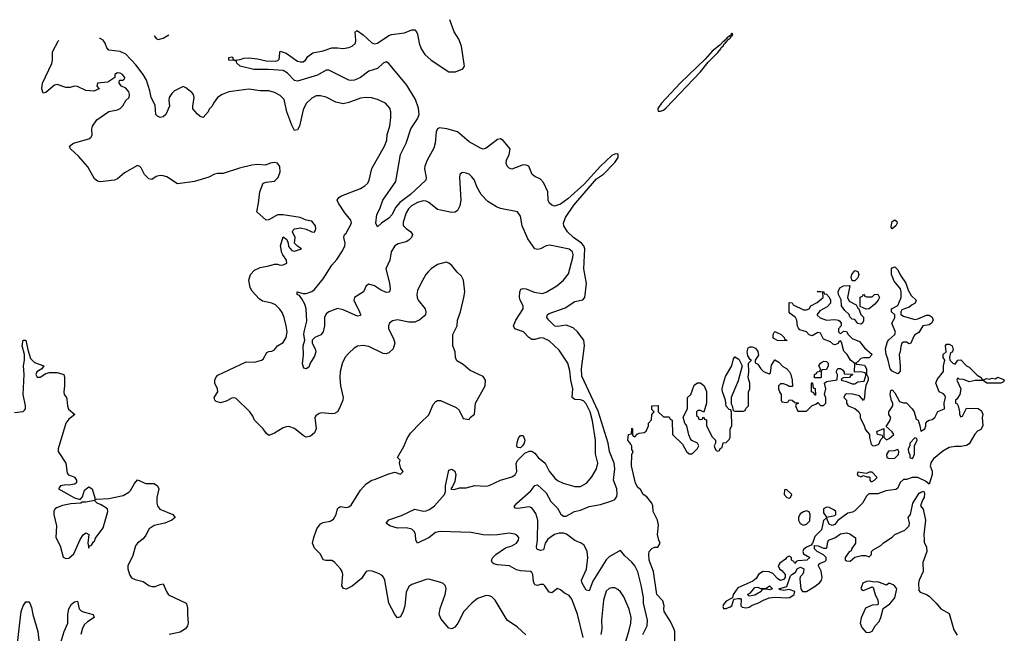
# Model space of a CAD drawing. Header units: inches. Extents: x 1834610 to 2027685, y 642842 to 774116.
# Tile 612 of 632: x 1992687 to 1999575, y 764838 to 769134. Entities that reach past the tile are written whole.
import ezdxf

# ---------------------------------------------------------------- set-up
doc = ezdxf.new("R2010")
doc.units = ezdxf.units.IN
doc.header["$MEASUREMENT"] = 0
doc.layers.add('B9796', color=7, linetype='Continuous')

msp = doc.modelspace()

# ---------------------------------------------------------------- linework, layer by layer
at = {"layer": 'B9796', "color": 5}
for points, elevation in [([(1997045, 764830), (1997076.2, 764890), (1997078, 764930), (1997051.8, 765050), (1997051.5, 765090), (1997035.3, 765175.3), (1997010, 765268.4), (1996990, 765310.8), (1996970, 765336.8), (1996920.2, 765380.2), (1996890, 765418), (1996870, 765408.3), (1996810, 765372.5), (1996790, 765351.5), (1996696.6, 765203.4), (1996670, 765135.1), (1996650, 765140.5), (1996622.4, 765190), (1996617, 765210), (1996652.2, 765287.8), (1996661.9, 765370), (1996656, 765410), (1996635.1, 765455.1), (1996615.6, 765470), (1996570, 765488.8), (1996511.3, 765531.3), (1996490, 765538.7), (1996459.7, 765540.3), (1996428.9, 765531.1), (1996382.2, 765497.8), (1996362, 765470), (1996350, 765422.4), (1996330, 765418), (1996310, 765424.7), (1996304, 765430), (1996303.3, 765443.3), (1996309.3, 765490.7), (1996311.9, 765630), (1996297.7, 765677.7), (1996270, 765715.6), (1996250, 765724.2), (1996172, 765712), (1996153.6, 765713.6), (1996146.3, 765726.3), (1996165.6, 765750), (1996263.5, 765836.5), (1996290, 765874), (1996310, 765878.3), (1996370, 765822), (1996402.2, 765762.2), (1996450, 765714.4), (1996471.7, 765671.7), (1996490, 765657.7), (1996510, 765657.2), (1996568.7, 765691.3), (1996610, 765701), (1996670, 765726), (1996750, 765739.3), (1996830, 765765), (1996850, 765774.7), (1996864.1, 765795.9), (1996867.5, 765812.5), (1996863.1, 765850), (1996840.7, 765910), (1996851.1, 765988.9), (1996845.2, 766030), (1996812.1, 766110), (1996803, 766170), (1996734.4, 766394.4), (1996618.5, 766638.5), (1996615.9, 766690), (1996638.6, 766850), (1996632.7, 766890), (1996589.1, 766950), (1996557.6, 766977.6), (1996510, 766996.2), (1996450, 766985.6), (1996430, 766989.4), (1996388.7, 767030), (1996374.7, 767050), (1996378.9, 767070), (1996390, 767076.9), (1996501.9, 767118.1), (1996570, 767160.4), (1996627.4, 767172.6), (1996639.9, 767190), (1996652.1, 767287.9), (1996633.7, 767390), (1996641.2, 767530), (1996633.6, 767550), (1996615.9, 767570), (1996561.2, 767610), (1996518.6, 767650), (1996492.9, 767690), (1996489.9, 767710), (1996505.5, 767750), (1996564.1, 767835.9), (1996720.8, 768019.2), (1996770, 768053.5), (1996850, 768133.7), (1996873.4, 768170), (1996874, 768190), (1996870, 768194.2), (1996850, 768193.3), (1996830, 768183), (1996750, 768109.2), (1996636.5, 767983.5), (1996520.4, 767879.5), (1996470, 767843.6), (1996429.1, 767829.1), (1996410, 767834.7), (1996390, 767851.8), (1996383.7, 767870), (1996381.1, 767930), (1996350, 767993.5), (1996330, 768018.5), (1996290, 768036.1), (1996272.4, 768050), (1996249.1, 768109.1), (1996230, 768117), (1996210, 768117.4), (1996130, 768088.9), (1996110, 768095.1), (1996096.5, 768110), (1996089.8, 768130), (1996093.2, 768150), (1996111.6, 768190), (1996118, 768230), (1996069.6, 768289.6), (1996050, 768299.5), (1996030, 768294.7), (1995950, 768234.6), (1995930, 768229), (1995910, 768235.4), (1995830, 768278.8), (1995750, 768349.2), (1995676, 768370), (1995623.8, 768376.2), (1995609.7, 768370.3), (1995599.5, 768350), (1995593.5, 768270), (1995584.3, 768235.7), (1995537.2, 768150), (1995521.7, 768110), (1995519, 768090), (1995530.3, 768030), (1995528.8, 768010), (1995420.2, 767910), (1995345.7, 767854.3), (1995318.6, 767821.4), (1995290, 767767.1), (1995270, 767745.1), (1995218.8, 767710), (1995190, 767684), (1995177.2, 767710), (1995186.3, 767770), (1995207.3, 767810), (1995226.3, 767870), (1995318.7, 768001.3), (1995349.9, 768190.1), (1995390.4, 768269.7), (1995422.6, 768370), (1995470, 768440.2), (1995480.4, 768470), (1995476, 768516), (1995455.8, 768575.8), (1995395, 768675), (1995270, 768827), (1995250, 768838.2), (1995230, 768831.1), (1995190, 768792), (1995130, 768774), (1995070, 768728.5), (1995030, 768710.9), (1995010, 768708), (1994990, 768711.1), (1994850, 768781), (1994830, 768780.4), (1994770, 768746.6), (1994630, 768705.1), (1994610, 768709.6), (1994559.5, 768759.5), (1994530, 768779.7), (1994426.6, 768786.6), (1994325.6, 768785.6), (1994230, 768809.5), (1994206, 768830), (1994203.1, 768843.1), (1994189.5, 768849.5), (1994149, 768850), (1994149.4, 768870), (1994170, 768874), (1994178, 768870), (1994178, 768858), (1994191.6, 768851.6), (1994230, 768854.8), (1994255.5, 768864.5), (1994290, 768868), (1994350, 768861.1), (1994410, 768847.2), (1994476.1, 768843.9), (1994492.1, 768847.9), (1994501.1, 768858.9), (1994505.4, 768870), (1994506, 768910), (1994510, 768914.8), (1994550, 768900.5), (1994630, 768844.2), (1994650, 768838.4), (1994670, 768839.3), (1994686, 768850), (1994702.7, 768877.3), (1994737.2, 768902.8), (1994810, 768917.3), (1994870, 768938.3), (1994910, 768938.5), (1994950, 768932.7), (1994990, 768939.8), (1995013, 768950), (1995034.8, 768970), (1995038.5, 768990), (1995033.8, 769046.2), (1995043.8, 769056.2), (1995050, 769057), (1995090, 769028), (1995150, 768971.8), (1995170, 768966.1), (1995190, 768970.9), (1995270, 769023.7), (1995288.9, 769031.1), (1995377.6, 769042.4), (1995430, 769062.4), (1995450, 769063.1), (1995463.1, 769050), (1995470, 769034), (1995481.2, 768970), (1995495.5, 768930), (1995522, 768890), (1995566.2, 768850), (1995689.5, 768769.5), (1995735.3, 768770), (1995787, 768790), (1995798, 768810), (1995797.2, 768822.8), (1995777, 768950), (1995758.6, 768998.6), (1995726.4, 769050), (1995696.3, 769134.5)], 240), ([(1996629.3, 764810), (1996590, 764971.5), (1996550, 765078.4), (1996530, 765103), (1996498.2, 765118.2), (1996470, 765143.7), (1996450, 765152.3), (1996410, 765121.3), (1996390, 765126), (1996360.9, 765170), (1996350, 765178.9), (1996330, 765179.8), (1996310, 765173.1), (1996290, 765177.6), (1996281.5, 765201.5), (1996277.6, 765250), (1996270, 765265.1), (1996261.2, 765270), (1996190, 765274.8), (1996163, 765283), (1996113.6, 765310), (1996030, 765316.8), (1996004.6, 765324.6), (1995992.9, 765332.9), (1995986.6, 765350), (1995996.1, 765370), (1996017.2, 765390), (1996084.2, 765435.8), (1996130, 765451.2), (1996163.1, 765470), (1996175.6, 765490), (1996178, 765510), (1996164.7, 765524.8), (1996150, 765532.1), (1996110, 765539.3), (1996030, 765528.6), (1995970, 765526.5), (1995930, 765528.2), (1995844.3, 765544.3), (1995628.9, 765551.1), (1995595.5, 765544.5), (1995550.2, 765509.8), (1995470, 765469.7), (1995457.6, 765490), (1995455.8, 765530), (1995448.8, 765548.8), (1995430, 765566.6), (1995390, 765577.5), (1995330, 765574.5), (1995276, 765590), (1995249.3, 765610), (1995270, 765633.7), (1995358, 765662), (1995450, 765707.7), (1995510, 765694.5), (1995530, 765696.5), (1995554.3, 765705.7), (1995589.6, 765730), (1995659.3, 765810), (1995666, 765830), (1995665.2, 765870), (1995690, 765981), (1995710, 765987.3), (1995730, 765974), (1995737.6, 765950), (1995730, 765902), (1995714.8, 765865.2), (1995702, 765850), (1995706.4, 765846.4), (1995725.5, 765845.5), (1995764, 765856), (1995810, 765857), (1995870, 765873.6), (1995950, 765869.3), (1995970, 765872.8), (1996050, 765910.3), (1996130, 765934.9), (1996152.6, 765947.4), (1996163.9, 765970), (1996160.6, 766030), (1996170.4, 766049.6), (1996221.3, 766098.7), (1996250, 766113.2), (1996270, 766112.9), (1996290, 766100.2), (1996314.4, 766070), (1996363.6, 766030), (1996390, 765973.7), (1996430, 765924.9), (1996450, 765907.6), (1996488.4, 765888.4), (1996570, 765866), (1996610, 765867), (1996650.9, 765889.1), (1996690, 765934.4), (1996721.7, 765990), (1996731.7, 766030), (1996715.9, 766095.9), (1996715.4, 766190), (1996694.9, 766325.1), (1996677.7, 766390), (1996650, 766445), (1996630, 766465.4), (1996610, 766473.1), (1996570, 766474.6), (1996551.7, 766490), (1996555.4, 766550), (1996541.8, 766610), (1996535.9, 766675.9), (1996521.1, 766730), (1996460.9, 766820.9), (1996390, 766885.4), (1996350, 766903.9), (1996330, 766907.6), (1996290, 766895.4), (1996270, 766896), (1996249.5, 766909.5), (1996211, 766950), (1996149.6, 766970), (1996140.5, 766990), (1996158.5, 767030), (1996209.8, 767110), (1996208.1, 767130), (1996188.4, 767170), (1996184.3, 767190), (1996185.3, 767230), (1996193, 767247), (1996210, 767253.2), (1996230, 767249.4), (1996286.7, 767226.7), (1996343.5, 767216.5), (1996370, 767226), (1996443.7, 767270), (1996492, 767310), (1996525.9, 767354.1), (1996556, 767470), (1996558, 767490), (1996553.8, 767510), (1996530, 767528), (1996394.7, 767554.7), (1996368.7, 767551.3), (1996330, 767531.2), (1996310, 767526.3), (1996289.6, 767529.7), (1996240.7, 767600.7), (1996202.7, 767690), (1996190, 767758), (1996170, 767788.7), (1996050, 767811.3), (1996023.3, 767823.3), (1995962.2, 767862.2), (1995916.2, 767910), (1995884, 767964), (1995869.3, 768010), (1995850, 768035.1), (1995830, 768051.8), (1995810, 768060.9), (1995790, 768065.2), (1995778.8, 768061.2), (1995766.8, 768050), (1995764, 768030), (1995773.4, 767870), (1995764.9, 767830), (1995750, 767799.5), (1995733.4, 767786.6), (1995710, 767784.4), (1995630, 767799.7), (1995610, 767806.6), (1995550, 767854.7), (1995530, 767864.5), (1995510, 767867.1), (1995470, 767855), (1995428, 767830), (1995406.7, 767810), (1995390, 767782.9), (1995370, 767716), (1995370, 767698), (1995371.5, 767690), (1995390, 767671.5), (1995422.4, 767650), (1995433.6, 767630), (1995427.4, 767610), (1995410.1, 767589.9), (1995390, 767579.8), (1995335.3, 767564.7), (1995310, 767550.8), (1995286.4, 767510), (1995275.5, 767450), (1995247.8, 767390), (1995273.4, 767290), (1995278, 767250), (1995274.3, 767230), (1995270, 767225.7), (1995250, 767224.4), (1995210, 767243.9), (1995170, 767271.2), (1995130, 767283.5), (1995110.1, 767269.9), (1995091.8, 767228.2), (1995027.9, 767190), (1995024.8, 767170), (1995064.5, 767090), (1995071.9, 767070), (1995070, 767062.7), (1995050, 767058.7), (1994950, 767103.4), (1994910, 767111.7), (1994850, 767089.8), (1994830, 767074.2), (1994819.8, 767050), (1994819.2, 766990), (1994810, 766948), (1994792.9, 766927.1), (1994750.4, 766910), (1994732.8, 766890), (1994733.8, 766870), (1994754, 766830), (1994757.8, 766810), (1994750, 766779.3), (1994719.5, 766730), (1994710, 766702), (1994690, 766689.3), (1994674, 766694), (1994664.7, 766724.7), (1994672.3, 766787.7), (1994669.2, 766850), (1994680.5, 766890), (1994674.2, 766930), (1994675.9, 766950), (1994695.5, 767024.5), (1994691.7, 767110), (1994682.2, 767142.2), (1994660.9, 767180.9), (1994643.8, 767203.8), (1994628, 767210), (1994629, 767230), (1994670, 767217.6), (1994690, 767216.9), (1994730, 767231.1), (1994750, 767244.5), (1994810, 767319.7), (1994870, 767416.1), (1994904.5, 767455.5), (1994945.1, 767514.9), (1994961.2, 767550), (1994962.7, 767570), (1994954, 767610), (1994959, 767630), (1994970, 767638.8), (1995008.4, 767710), (1995003.1, 767730), (1994961.4, 767781.4), (1994916.3, 767850), (1994908.2, 767871.8), (1994918.5, 767890), (1994938.2, 767901.8), (1995070, 767952.9), (1995101.1, 767970), (1995122, 767990), (1995131.8, 768010), (1995150, 768091.8), (1995237.9, 768250), (1995254.5, 768290), (1995257.7, 768330), (1995277.2, 768390), (1995284, 768450), (1995283.6, 768490), (1995275.6, 768515.6), (1995245.2, 768550), (1995190, 768575.1), (1995147.4, 768587.4), (1995110, 768589.8), (1995070, 768585.6), (1994990, 768554.1), (1994950, 768546.3), (1994897.4, 768557.4), (1994830, 768591.9), (1994790, 768601.8), (1994759.7, 768600.3), (1994730, 768585.1), (1994690, 768547.1), (1994670, 768502.9), (1994645, 768390), (1994630, 768363.1), (1994610, 768359.6), (1994590, 768395.6), (1994556.4, 768490), (1994536.2, 768576.2), (1994510, 768603.8), (1994470, 768625.7), (1994430, 768635.2), (1994370, 768636.6), (1994290, 768647), (1994150, 768628.7), (1994102, 768610), (1994070.7, 768590), (1994042, 768550), (1994034, 768530), (1994011.3, 768508.7), (1994006, 768490), (1993970, 768449.2), (1993950, 768456), (1993930, 768472), (1993898.4, 768510), (1993896.9, 768530), (1993908.2, 768590), (1993902, 768610), (1993890, 768625.6), (1993850, 768657.2), (1993830, 768666), (1993770, 768636.8), (1993750, 768617.3), (1993732.2, 768590), (1993729, 768570), (1993735.4, 768530), (1993710.1, 768469.9), (1993690, 768454.2), (1993670, 768450.7), (1993650, 768457.8), (1993638.4, 768470), (1993635, 768535), (1993606.4, 768590), (1993596.8, 768636.8), (1993573.7, 768710), (1993551.2, 768750), (1993499.4, 768819.4), (1993430, 768893.4), (1993390, 768912.5), (1993310, 768921.4), (1993296.4, 768936.4), (1993285, 768970), (1993270.5, 768990.5), (1993250, 769002.2), (1993245.6, 769003)], 260), ([(1993628.5, 769023.4), (1993630, 769019.1), (1993641.7, 769001.7), (1993655.3, 768995.2), (1993690, 769005.1), (1993730.4, 769028.9)], 260), ([(1996227.2, 764827.2), (1996170, 764880.9), (1996097, 764930), (1996013, 765070), (1995990, 765093.6), (1995970, 765101.6), (1995950, 765102.4), (1995890, 765083), (1995850.4, 765050), (1995794.9, 764990), (1995751.2, 764908.8), (1995730, 764882), (1995710, 764869.6), (1995690, 764874), (1995636.3, 764936.3), (1995620.4, 764970), (1995628.2, 765011.8), (1995664, 765110), (1995669.6, 765149.6), (1995666, 765170), (1995650, 765186), (1995633.1, 765193.1), (1995550, 765217), (1995530, 765215.1), (1995430, 765180.5), (1995410, 765167), (1995390, 765125.2), (1995381.3, 765030), (1995370, 764992.7), (1995350, 764952.7), (1995330, 764947), (1995310, 764969.2), (1995268.8, 765048.8), (1995240.3, 765210), (1995231.5, 765231.5), (1995221.8, 765241.8), (1995197.7, 765257.7), (1995153.4, 765273.4), (1995130, 765276.4), (1995110, 765271.3), (1995078.2, 765221.8), (1995011.8, 765168.2), (1994970, 765148), (1994951.7, 765151.7), (1994939.6, 765170), (1994946.8, 765250), (1994942.8, 765270), (1994930.8, 765290), (1994890, 765335.6), (1994870, 765348.6), (1994828.5, 765348.5), (1994810, 765353.2), (1994791.3, 765391.3), (1994750, 765434.5), (1994735.1, 765470), (1994743.8, 765510), (1994765, 765570), (1994790, 765604.2), (1994810, 765614), (1994857.7, 765622.3), (1994882.6, 765637.4), (1994901.6, 765670), (1994909.5, 765710), (1994920.1, 765719.9), (1994930, 765725.5), (1994970, 765719.2), (1994990, 765724.1), (1995005, 765735), (1995070, 765840.3), (1995110, 765885.5), (1995150, 765910.6), (1995170, 765914), (1995270, 765955.5), (1995310, 765966.8), (1995350, 765951.3), (1995368.7, 765970), (1995352.3, 765992.3), (1995344, 766030), (1995348, 766050), (1995329.2, 766070), (1995374.6, 766145.4), (1995398.4, 766201.6), (1995421.1, 766238.9), (1995490, 766312.4), (1995550, 766366.8), (1995579.7, 766440.3), (1995598, 766462), (1995610, 766468.5), (1995630, 766468.5), (1995739.9, 766419.9), (1995761.1, 766401.1), (1995790, 766342.8), (1995830, 766334), (1995838, 766350), (1995868, 766372), (1995875.1, 766450), (1995942.7, 766570), (1995945.2, 766610), (1995930, 766637.2), (1995838.3, 766678.3), (1995790, 766720.9), (1995745.9, 766745.9), (1995735.1, 766770), (1995732.8, 766810), (1995716.9, 766850), (1995715.8, 766930), (1995746, 766990), (1995749.4, 767030), (1995771.3, 767088.7), (1995794.7, 767190), (1995800.7, 767230), (1995791.8, 767311.8), (1995777.7, 767337.7), (1995747.1, 767367.1), (1995710, 767412.7), (1995690, 767429.5), (1995670, 767437.6), (1995610, 767419.8), (1995564.4, 767390), (1995544.4, 767370), (1995528.4, 767350), (1995492.8, 767287.2), (1995470, 767237.2), (1995464, 767210), (1995466.5, 767190), (1995475.3, 767170), (1995523.8, 767110), (1995528.4, 767090), (1995525.5, 767070), (1995519.2, 767060.8), (1995486.6, 767033.4), (1995450, 767016.4), (1995410, 767016.1), (1995330, 767033.8), (1995294.7, 767025.3), (1995272.7, 767010), (1995266.3, 766990), (1995267.1, 766970), (1995302, 766902), (1995310.3, 766870), (1995298.7, 766830), (1995270, 766802.6), (1995250, 766795.4), (1995230, 766796.4), (1995130, 766846.2), (1995090, 766852.6), (1995050, 766847.6), (1995026.4, 766833.6), (1994990, 766800.7), (1994967.1, 766772.9), (1994945.3, 766734.7), (1994928.2, 766671.8), (1994925.8, 766630), (1994930, 766572), (1994948.9, 766490), (1994946.3, 766470), (1994924.8, 766415.2), (1994910.2, 766389.8), (1994890, 766376.9), (1994870, 766374.7), (1994798, 766382), (1994782.8, 766377.2), (1994759.1, 766360.9), (1994750.7, 766349.3), (1994760.9, 766270), (1994750, 766242.9), (1994721.3, 766218.7), (1994690, 766212.6), (1994670, 766222.6), (1994610, 766272.8), (1994570, 766285.1), (1994550, 766284.2), (1994530, 766276.9), (1994470, 766238.7), (1994430, 766223.7), (1994410, 766239.3), (1994389.7, 766270), (1994330, 766329.5), (1994318.7, 766358.7), (1994296.5, 766390), (1994201.4, 766481.4), (1994190, 766487.2), (1994170, 766484.5), (1994130, 766463.5), (1994092.3, 766452.3), (1994062, 766462), (1994051.6, 766470), (1994047.8, 766490), (1994073.1, 766530), (1994070.8, 766550), (1994053, 766590), (1994052.4, 766610), (1994059.8, 766630), (1994073.7, 766646.3), (1994270, 766738.5), (1994330, 766736.9), (1994378, 766750), (1994390, 766758.4), (1994415.6, 766804.4), (1994428.8, 766811.2), (1994450, 766812.8), (1994470, 766823.7), (1994490, 766850.4), (1994530, 766873.7), (1994551.4, 766910), (1994556.8, 766950), (1994551.9, 766990), (1994537.6, 767050), (1994523.6, 767083.6), (1994507.4, 767107.4), (1994476.9, 767136.9), (1994450, 767149.8), (1994384.2, 767164.2), (1994361.1, 767181.1), (1994312.9, 767232.9), (1994298.4, 767258.4), (1994289.9, 767310), (1994301.6, 767350), (1994330, 767381.4), (1994370, 767398.9), (1994429.8, 767410.2), (1994470, 767423.1), (1994490, 767423.8), (1994510, 767416.3), (1994530, 767419.1), (1994555.3, 767430), (1994554, 767450), (1994527, 767487), (1994521.6, 767501.6), (1994512.3, 767550), (1994530, 767614), (1994554.8, 767594.8), (1994564, 767570), (1994566.4, 767546.4), (1994590, 767519.1), (1994610, 767514), (1994658, 767530), (1994630, 767548), (1994609, 767570), (1994613.2, 767610), (1994595.3, 767650), (1994600.2, 767659.8), (1994610, 767670.8), (1994650, 767678), (1994690, 767667), (1994730, 767648.5), (1994750, 767647.7), (1994759.5, 767670), (1994755.1, 767690), (1994730, 767723.7), (1994691.2, 767731.2), (1994648, 767750), (1994530, 767767.6), (1994490, 767767.4), (1994430, 767733), (1994410, 767731.6), (1994345.1, 767790), (1994357.8, 767850), (1994366, 767930), (1994390, 767990.8), (1994410, 767997.3), (1994470, 768004.6), (1994495.4, 768030), (1994507.8, 768070), (1994506, 768106), (1994490, 768129.3), (1994470, 768134), (1994442, 768130), (1994404.9, 768115.1), (1994350, 768121.1), (1994310, 768116), (1994224.7, 768095.3), (1994110, 768058.2), (1994070, 768058.2), (1994050, 768052.7), (1994010, 768031.7), (1993910, 768001.3), (1993810, 767987), (1993790, 767986), (1993715, 768035), (1993690, 768040.8), (1993670, 768042.9), (1993642.5, 768037.5), (1993610, 768015.1), (1993590, 768019), (1993560.2, 768050), (1993537.5, 768097.5), (1993527.5, 768107.5), (1993510, 768112.4), (1993418.9, 768061.1), (1993370, 768019.6), (1993350, 768011.5), (1993250, 767999.8), (1993230, 768004.4), (1993210, 768019.8), (1993163.9, 768103.9), (1993097.7, 768177.7), (1993042.6, 768230), (1993035.1, 768250), (1993062, 768270), (1993170, 768300.9), (1993185.1, 768310), (1993193.6, 768326.4), (1993191.5, 768370), (1993195, 768390), (1993225.9, 768434.1), (1993310, 768492.1), (1993370, 768502.7), (1993390, 768512), (1993408, 768532), (1993430, 768567.7), (1993452.3, 768590), (1993456, 768610), (1993449.3, 768630), (1993430, 768655.3), (1993398, 768670), (1993382, 768690), (1993386, 768710), (1993410, 768711.3), (1993419.3, 768720.7), (1993421.2, 768730), (1993405.2, 768750), (1993390, 768759.5), (1993370, 768761.2), (1993351.3, 768750), (1993351.3, 768728.7), (1993302.8, 768697.2), (1993232, 768690), (1993226, 768670), (1993242, 768650), (1993206.4, 768633.6), (1993150, 768638.4), (1993090, 768665.6), (1993070.7, 768669.3), (1993039.9, 768660.1), (1993010, 768658.9), (1992950, 768680.5), (1992930, 768675.8), (1992870, 768623.6), (1992850, 768620.7), (1992842.2, 768650), (1992846.5, 768690), (1992911.6, 768828.4), (1992916.3, 768850), (1992915.6, 768910), (1992956.3, 768983.7), (1992960, 768987.8)], 280), ([(1997270, 764782), (1997269.7, 764850), (1997265.4, 764865.4), (1997240.1, 764920.1), (1997196, 764990), (1997192.3, 765010), (1997195.6, 765030), (1997185.2, 765065.2), (1997143.1, 765110), (1997121.7, 765270), (1997089.7, 765350), (1997087.3, 765392.7), (1997090, 765412), (1997110, 765432), (1997130, 765442), (1997150, 765442), (1997168, 765470), (1997158, 765490), (1997149, 765530), (1997154.6, 765594.6), (1997148, 765630), (1997118, 765690), (1997115.3, 765730), (1997108, 765750), (1997074, 765794), (1997048, 765810), (1997030, 765846), (1997010, 765858), (1996994, 765890), (1996967, 766010), (1996969.5, 766090.5), (1996978, 766110), (1996970, 766126), (1996969, 766149), (1996963.1, 766163.1), (1996942, 766190), (1996946, 766230), (1996966, 766234), (1996970, 766274), (1996974, 766270), (1996974, 766230), (1996978, 766218), (1996990, 766214), (1997007.3, 766232.7), (1997020.4, 766239.6), (1997056.4, 766243.6), (1997070, 766254), (1997086, 766290), (1997086, 766310), (1997107.3, 766332.7), (1997108, 766370), (1997126, 766390), (1997110, 766406), (1997108.4, 766431.6), (1997150, 766434), (1997154, 766430), (1997154, 766390), (1997190, 766354), (1997230, 766354), (1997238, 766338), (1997251.6, 766331.6), (1997254, 766230), (1997323.6, 766163.6), (1997351.6, 766111.6), (1997370, 766094), (1997390, 766094), (1997428.4, 766131.6), (1997438, 766150), (1997428, 766170), (1997389.1, 766189.1), (1997380.2, 766200.2), (1997368.4, 766228.4), (1997354, 766290), (1997339.3, 766310), (1997328.7, 766351.3), (1997359, 766410), (1997358, 766490), (1997382, 766510), (1997404, 766576), (1997428.4, 766591.6), (1997450, 766592), (1997474, 766570), (1997491.6, 766531.6), (1997491.3, 766450), (1997472.7, 766387.3), (1997450, 766398), (1997430, 766398), (1997422, 766390), (1997422, 766362), (1997432.7, 766352.7), (1997438, 766338), (1997450, 766334), (1997462, 766338), (1997470, 766354), (1997478, 766338), (1997492, 766332), (1997492, 766290), (1997530, 766214), (1997554, 766190), (1997554, 766170), (1997544.7, 766150), (1997550, 766134), (1997558, 766118), (1997570, 766114), (1997582, 766118), (1997587.3, 766132.7), (1997602, 766138), (1997607.3, 766172.7), (1997630, 766174), (1997650, 766194), (1997658, 766210), (1997658, 766270), (1997668.7, 766290), (1997667.3, 766387.3), (1997662, 766402), (1997650, 766406), (1997629.3, 766429.3), (1997624, 766470), (1997602.7, 766530), (1997601.2, 766550), (1997609.3, 766590.7), (1997624.5, 766635.5), (1997668.7, 766710), (1997680.4, 766759.6), (1997690, 766774), (1997716.9, 766756.9), (1997742, 766710), (1997714, 766606), (1997664.7, 766490), (1997664.7, 766444.7), (1997671.6, 766431.6), (1997678, 766398), (1997690, 766394), (1997750, 766394), (1997762, 766398), (1997767.3, 766412.7), (1997786, 766430), (1997786, 766530), (1997795.3, 766550), (1997795.3, 766590), (1997782, 766630), (1997788, 766670), (1997786, 766730), (1997806, 766750), (1997796.4, 766756.4), (1997780.4, 766780.4), (1997775.3, 766810), (1997782, 766838), (1997796.4, 766843.6), (1997810, 766844.7), (1997834, 766834), (1997850.8, 766810.8), (1997854.4, 766785.6), (1997832, 766750), (1997832.7, 766732.7), (1997850, 766722), (1997871.3, 766690), (1997890, 766671.3), (1997930, 766654), (1997938, 766662), (1997945.2, 766714.8), (1997970, 766754), (1997996.9, 766736.9), (1998025.4, 766705.4), (1998051.2, 766691.1), (1998072, 766670), (1998082, 766650), (1998091.2, 766611.1), (1998092.7, 766567.3), (1998070, 766566), (1998056.4, 766576.4), (1998030, 766586), (1998010, 766586), (1997994, 766570), (1997994, 766550), (1998003.6, 766523.6), (1998014, 766510), (1998014, 766470), (1998018, 766458), (1998050, 766454), (1998062, 766458), (1998070, 766474), (1998091.6, 766471.6), (1998110, 766454), (1998132.7, 766452.7), (1998132.7, 766447.3), (1998118, 766442), (1998114, 766430), (1998130, 766394), (1998190, 766394), (1998230, 766434), (1998256.4, 766443.6), (1998270, 766454), (1998290, 766434), (1998310, 766434), (1998326, 766450), (1998327.3, 766487.3), (1998318, 766510), (1998325.2, 766550), (1998318, 766590), (1998330, 766602), (1998406, 766614), (1998408, 766650), (1998398, 766670), (1998410, 766691.3), (1998430, 766692), (1998443.6, 766683.6), (1998454, 766666), (1998454, 766654), (1998512.7, 766652.7), (1998510, 766646), (1998498, 766642), (1998491.6, 766628.4), (1998450, 766626), (1998438, 766622), (1998434, 766610), (1998470, 766602), (1998510, 766584.7), (1998530, 766586), (1998550, 766598.8), (1998595.3, 766604.7), (1998608, 766650), (1998602, 766662), (1998568.8, 766668.9), (1998527.3, 766667.3), (1998528, 766728), (1998498, 766750), (1998475.3, 766790), (1998453.2, 766813.2), (1998436.4, 766876.4), (1998430, 766886), (1998418, 766882), (1998411.6, 766868.4), (1998390, 766858), (1998380.4, 766860.4), (1998359, 766879), (1998310, 766898), (1998290, 766939), (1998270, 766944), (1998230, 766922), (1998223.1, 766923.1), (1998210, 766928), (1998190, 766948.7), (1998144, 766964), (1998134, 766974), (1998128.7, 766988.7), (1998124, 767030), (1998114, 767050), (1998076.4, 767076.4), (1998070, 767086), (1998070, 767154), (1998090, 767152), (1998098, 767138), (1998170, 767102), (1998190, 767102), (1998208.8, 767111.1), (1998222, 767130), (1998265.6, 767154.4), (1998308, 767190), (1998306, 767226), (1998266, 767230), (1998270, 767234), (1998312, 767230), (1998314, 767214), (1998330, 767212), (1998350.5, 767190.5), (1998358.8, 767170), (1998358.8, 767150), (1998334.9, 767125.1), (1998283.5, 767096.5), (1998264.7, 767070), (1998266, 767066), (1998286.4, 767046.4), (1998330, 767031.3), (1998390, 767034.8), (1998414, 767030), (1998423.6, 767023.6), (1998434, 767010), (1998434, 766990), (1998414, 766970), (1998414, 766950), (1998430, 766934), (1998450, 766954), (1998470, 766952), (1998482, 766930), (1998510, 766902), (1998561, 766881), (1998596.8, 766836.8), (1998650.7, 766790.7), (1998630, 766766), (1998590, 766768), (1998570, 766762), (1998550, 766738), (1998534, 766730), (1998543.6, 766723.6), (1998596, 766716), (1998610.8, 766690.8), (1998611.6, 766651.6), (1998622, 766630), (1998622, 766610), (1998606, 766574), (1998598, 766530), (1998597.3, 766490), (1998590, 766468.7), (1998561.2, 766501.2), (1998513.6, 766513.6), (1998470, 766515.3), (1998462, 766510), (1998452, 766490), (1998470.9, 766470.9), (1998471.3, 766450), (1998482, 766430), (1998530, 766411.3), (1998558, 766390), (1998566, 766370), (1998566, 766350), (1998594.8, 766290), (1998602.8, 766262.8), (1998632, 766230), (1998632, 766210), (1998643.6, 766163.6), (1998652, 766152), (1998670, 766151.3), (1998697.2, 766162.8), (1998710, 766194), (1998726, 766210), (1998722, 766222), (1998688, 766230), (1998682, 766250), (1998686.6, 766253.4), (1998732.7, 766272.7), (1998731.6, 766211.6), (1998750, 766192), (1998770, 766202), (1998802, 766230), (1998790, 766248), (1998747.3, 766287.3), (1998774, 766326), (1998782, 766350), (1998768, 766370), (1998766, 766390), (1998795.3, 766430), (1998795.3, 766450), (1998786.3, 766466.3), (1998775.3, 766510), (1998782, 766538), (1998790, 766542), (1998810, 766522), (1998842, 766462), (1998870, 766451), (1998890.7, 766450.7), (1998930.7, 766410.7), (1998944.7, 766390), (1998958, 766338), (1998971.6, 766331.6), (1998984.7, 766290), (1998990, 766254), (1999018, 766270), (1999026, 766290), (1999026, 766310), (1999036.4, 766323.6), (1999048.7, 766331.3), (1999070, 766336), (1999088.7, 766350), (1999110, 766391.3), (1999155.3, 766410), (1999154, 766450), (1999164, 766490), (1999162, 766502), (1999150, 766515.3), (1999118, 766530), (1999095.3, 766590), (1999104, 766616), (1999148.7, 766671.3), (1999149, 766710), (1999158, 766750), (1999148, 766770), (1999146, 766790), (1999168, 766810), (1999164, 766850), (1999170, 766862), (1999190, 766862), (1999211, 766850), (1999216, 766824), (1999210, 766806), (1999198, 766802), (1999192, 766770), (1999194, 766750), (1999214, 766730), (1999230, 766722), (1999248.8, 766751.1), (1999270, 766754), (1999310.9, 766710.9), (1999330, 766701), (1999384.5, 766644.5), (1999414, 766630), (1999418, 766618), (1999430, 766614), (1999450, 766622), (1999470, 766618), (1999490, 766624.7), (1999510, 766621), (1999530, 766630.7), (1999570, 766616), (1999574.8, 766610), (1999570, 766598), (1999550.9, 766589.1), (1999451.6, 766588.4), (1999427.3, 766607.3), (1999370, 766609), (1999330, 766598), (1999290, 766615.3), (1999258, 766618), (1999250, 766626), (1999242, 766610), (1999271.3, 766550), (1999264.7, 766510), (1999243.6, 766476.4), (1999234, 766470), (1999234, 766450), (1999244.7, 766444.7), (1999251.6, 766431.6), (1999262, 766390), (1999262, 766370), (1999270, 766354), (1999282, 766358), (1999310, 766414), (1999391.6, 766411.6), (1999415.3, 766395.3), (1999424.7, 766370), (1999421, 766350), (1999424.7, 766290), (1999410, 766265.2), (1999386.8, 766253.2), (1999367.5, 766232.5), (1999330, 766165.2), (1999310, 766153.2), (1999270, 766145.2), (1999230, 766146), (1999190, 766139.3), (1999145.5, 766114.5), (1999079.1, 766060.9), (1999063, 766037), (1999056, 766010), (1999070, 765974), (1999070.4, 765950), (1999050, 765882), (1999024.1, 765904.1), (1998970, 765929.2), (1998930, 765929.2), (1998890, 765915.3), (1998870, 765915.3), (1998846, 765894), (1998827.1, 765852.9), (1998814.8, 765845.2), (1998745.2, 765834.8), (1998690, 765814), (1998626.4, 765813.6), (1998610, 765798), (1998582.8, 765750), (1998530, 765695.3), (1998513.7, 765686.3), (1998480.7, 765679.3), (1998410, 765628.7), (1998390, 765599), (1998370, 765594), (1998350, 765602), (1998330, 765646), (1998310, 765628), (1998296.8, 765563.2), (1998250, 765515.3), (1998234, 765466), (1998230, 765466), (1998224.7, 765455.3), (1998190, 765442), (1998170, 765426), (1998164.7, 765410), (1998170, 765394), (1998214, 765370), (1998194, 765350), (1998130, 765346), (1998118, 765342), (1998110, 765326), (1998102, 765342), (1998086, 765350), (1998086, 765370), (1998070, 765378), (1998050, 765368), (1998043.5, 765356.5), (1998004.7, 765330), (1997992, 765310), (1998002, 765290), (1998018.8, 765278.8), (1998041, 765250), (1998041, 765230), (1998030, 765215.3), (1998010, 765209), (1997990, 765219), (1997956, 765256), (1997929.3, 765269.3), (1997884.7, 765270), (1997854.8, 765250), (1997838.5, 765221.5), (1997816, 765204), (1997710, 765157.2), (1997678.8, 765110), (1997672.7, 765087.3), (1997630, 765062.7), (1997610, 765039), (1997606, 765026), (1997611.3, 765011.3), (1997630, 765011), (1997657.2, 765022.8), (1997668.9, 765031.1), (1997683.1, 765076.9), (1997710, 765082.8), (1997730, 765082), (1997734.8, 765074.8), (1997731.3, 765030), (1997740.7, 765020.7), (1997770, 765017.3), (1997790, 765021), (1997810, 765034.8), (1997851.7, 765048.3), (1997890, 765071), (1997930, 765086.8), (1997971.3, 765091.3), (1998050, 765085.5), (1998075.3, 765090), (1998104, 765110), (1998108.7, 765130), (1998070, 765146), (1998030, 765139), (1998010, 765142), (1997998, 765150), (1998054, 765166), (1998080.2, 765239.8), (1998089, 765251), (1998114.6, 765265.4), (1998127.3, 765292.7), (1998150, 765302), (1998172, 765290), (1998170, 765266), (1998162, 765250), (1998146, 765234), (1998143.5, 765216.5), (1998151.3, 765150), (1998162, 765130), (1998190, 765130.8), (1998252.7, 765167.3), (1998285.4, 765194.6), (1998296, 765210), (1998300.9, 765230), (1998292.7, 765272.7), (1998275.3, 765310), (1998278, 765322), (1998286, 765330), (1998319, 765341), (1998328, 765350), (1998328, 765370), (1998310, 765388), (1998266, 765410), (1998246, 765430), (1998246, 765454), (1998271.6, 765451.6), (1998310, 765434), (1998330, 765434), (1998336.4, 765443.6), (1998338, 765470), (1998346, 765490), (1998390, 765506), (1998430, 765534.8), (1998470, 765542.8), (1998494.4, 765534.4), (1998532.7, 765507.3), (1998534, 765470), (1998507.1, 765432.9), (1998503.6, 765416.4), (1998490, 765408), (1998462, 765370), (1998462, 765350), (1998470, 765344.7), (1998496.4, 765343.6), (1998528.4, 765371.6), (1998576.4, 765383.6), (1998603.6, 765383.6), (1998630, 765374), (1998646, 765390), (1998646, 765410), (1998656.4, 765423.6), (1998710, 765452), (1998728.8, 765471.1), (1998790, 765511.3), (1998809.4, 765530.6), (1998878.6, 765561.4), (1998908.7, 765590), (1998912.5, 765612.5), (1998902, 765650), (1998918, 765670), (1998935.1, 765750), (1998980.1, 765819.9), (1998990, 765827.3), (1999012.8, 765832.8), (1999017.5, 765817.5), (1999014, 765790), (1999002, 765770), (1998988, 765730), (1999007.1, 765707.1), (1999023, 765630), (1999012.6, 765530), (1999013, 765493), (1999015.3, 765475.3), (1999030, 765442), (1999032.2, 765410), (1999005.1, 765334.9), (1999007.2, 765270), (1998979.5, 765210), (1998974.9, 765190), (1998976.9, 765136.9), (1998986.4, 765126.4), (1999030, 765110.8), (1999050, 765097.3), (1999099.1, 765050), (1999130.5, 765010.5), (1999190, 764978), (1999222.3, 764862.3), (1999244.7, 764824.7)], 220), ([(1992650, 766384.4), (1992710, 766390.6), (1992720.1, 766399.9), (1992727, 766410), (1992727.6, 766430), (1992712, 766510), (1992717, 766650), (1992712.3, 766710), (1992719.6, 766750), (1992720.9, 766790), (1992704.5, 766850), (1992710, 766891), (1992730, 766891.3), (1992744, 766824), (1992763.4, 766763.4), (1992790, 766733.4), (1992856, 766710), (1992842, 766690), (1992806.8, 766670), (1992800.7, 766650), (1992810, 766631.3), (1992830, 766631), (1992870, 766658), (1992896, 766664), (1992950, 766664), (1992994.8, 766650), (1993000.7, 766630), (1993000.4, 766570), (1992994.9, 766530), (1992998, 766510), (1993013, 766490), (1993017, 766477), (1993020.3, 766430), (1993027.4, 766407.4), (1993072, 766370), (1993030, 766338), (1993010.4, 766310), (1992954.9, 766130), (1992957, 766110), (1993008.5, 766030), (1993018.8, 765958.8), (1993030, 765944.7), (1993050, 765941), (1993070, 765930.8), (1993084.7, 765910), (1993083.6, 765896.4), (1993082, 765890), (1993070, 765882), (1993030, 765875.1), (1993010, 765878.4), (1992971.3, 765870), (1992958, 765850), (1993070, 765786), (1993110, 765776), (1993126.6, 765793.4), (1993140.7, 765839.3), (1993170, 765864), (1993193, 765850), (1993212.7, 765787.3), (1993212.7, 765772.7), (1993223.1, 765776.9), (1993310, 765781.3), (1993410, 765803.1), (1993450, 765826.4), (1993461.8, 765838.2), (1993490, 765887.7), (1993510, 765912.7), (1993570, 765886.7), (1993627.9, 765887.9), (1993650, 765871), (1993659.1, 765850), (1993645.3, 765790), (1993645.3, 765750), (1993650.6, 765730), (1993667.5, 765707.5), (1993758, 765670), (1993774.8, 765650), (1993751, 765630), (1993701, 765610), (1993626.6, 765593.4), (1993592.6, 765570), (1993570, 765525.1), (1993550, 765499.5), (1993511, 765470), (1993497.3, 765450), (1993477.7, 765382.3), (1993442.8, 765310), (1993442.8, 765290), (1993454.8, 765250), (1993470, 765227.3), (1993495.2, 765215.2), (1993550, 765202), (1993590, 765172.7), (1993610, 765167), (1993634.7, 765165.3), (1993670, 765181), (1993690, 765184.7), (1993713, 765130), (1993727.8, 765107.7), (1993850.3, 765050.3), (1993859.3, 765030), (1993861.3, 765010), (1993859.5, 764970), (1993865.3, 764910), (1993861.3, 764890), (1993845.5, 764870), (1993810, 764846.3), (1993731.3, 764830)], 280), ([(1996917.5, 764750), (1996950, 764859.1), (1996961.5, 764910), (1996964.1, 764950), (1996950, 765007), (1996913.5, 765093.5), (1996890, 765129.6), (1996870, 765145.6), (1996850, 765155.6), (1996830, 765156.9), (1996810, 765151.3), (1996790, 765133.6), (1996770.9, 765069.1), (1996756.8, 764930), (1996760.1, 764870), (1996751.9, 764830)], 260), ([(1992972.5, 764767.5), (1992997.8, 764850), (1993022.5, 764910), (1993024.4, 764970), (1993031, 765009), (1993050, 765041.6), (1993070, 765059.3), (1993090, 765062.8), (1993103.7, 765010), (1993116, 764996), (1993130, 764987.6), (1993201, 764970), (1993207.3, 764950), (1993160.7, 764919.3), (1993140.1, 764899.9), (1993125.8, 764874.2), (1993115.2, 764830)], 260), ([(1992671.6, 764770), (1992697.2, 764990), (1992710, 765030.8), (1992730, 765059.1), (1992750, 765058), (1992757.1, 765050), (1992770, 765018), (1992778.6, 764970), (1992814.7, 764850), (1992823.6, 764770)], 260)]:
    msp.add_lwpolyline(points, dxfattribs=dict(at, elevation=elevation))
for points, elevation in [([(1997670, 769038.4), (1997660.5, 769030), (1997659.9, 769020.1), (1997650, 769021.6), (1997645.7, 769014.3), (1997635.5, 769010), (1997636.3, 769003.7), (1997630, 769004.5), (1997625.6, 768994.4), (1997617.1, 768990), (1997616.7, 768983.3), (1997610, 768983.6), (1997584.1, 768955.9), (1997530, 768912.9), (1997482, 768858), (1997310, 768692.6), (1997175.9, 768550), (1997150, 768511.7), (1997150, 768502.8), (1997154.3, 768494.3), (1997170, 768493.6), (1997190, 768501.7), (1997210, 768516.3), (1997450, 768770.2), (1997504.1, 768835.9), (1997570, 768903.5), (1997592.5, 768930), (1997597.3, 768942.7), (1997607.8, 768950), (1997614.9, 768965.1), (1997623.6, 768970), (1997623.3, 768976.7), (1997630, 768977.1), (1997641.6, 768990), (1997642.4, 768997.6), (1997650, 768998.4), (1997660.5, 769010), (1997660.1, 769019.9), (1997670, 769021.6), (1997676.3, 769036.3)], 240), ([(1998790, 767669), (1998782.7, 767682.7), (1998786.8, 767713.2), (1998790, 767722), (1998810, 767732), (1998822, 767722), (1998824.7, 767710), (1998816, 767690)], 220), ([(1998950, 767034.8), (1998970, 767038.8), (1999030, 767066), (1999050, 767064.7), (1999070.9, 767050.9), (1999078, 767030), (1999064.7, 767010), (1999050, 766999), (1999004.7, 766990), (1998976.3, 766943.7), (1998950, 766928.7), (1998942, 766918), (1998922, 766870), (1998910, 766864), (1998890, 766877.2), (1998870, 766877.2), (1998858, 766870), (1998850, 766846), (1998846.8, 766810), (1998838.8, 766790), (1998847.3, 766710), (1998846, 766674), (1998830, 766655.3), (1998790, 766673.2), (1998776, 766690), (1998761, 766761), (1998749.4, 766790.6), (1998744, 766830), (1998758.6, 766881.4), (1998766.6, 766893.4), (1998808.7, 766930), (1998814, 766946), (1998788.7, 767010), (1998808, 767048), (1998808, 767068), (1998786, 767090), (1998786, 767110), (1998830, 767134), (1998853.2, 767190), (1998853.6, 767226.4), (1998848.7, 767250), (1998804.5, 767304.5), (1998786, 767350), (1998785.2, 767390), (1998790, 767398), (1998810, 767404.7), (1998830, 767382), (1998847.3, 767347.3), (1998886, 767290), (1998901.4, 767241.4), (1998923, 767203), (1998958, 767170), (1998952, 767150), (1998930, 767139), (1998910, 767121.2), (1998858, 767102), (1998851.3, 767090), (1998852, 767070), (1998870, 767058)], 220), ([(1998510, 767306), (1998504, 767330), (1998509.3, 767350.7), (1998530, 767378), (1998550.8, 767370.8), (1998556, 767350), (1998550, 767326), (1998530, 767306)], 220), ([(1998550, 767114), (1998554, 767114), (1998572, 767070), (1998590.7, 767050.7), (1998590, 767026), (1998582, 767010), (1998570, 767002), (1998550, 767008), (1998530, 767035.3), (1998510, 767038), (1998494.6, 767054.6), (1998488.7, 767070), (1998458.6, 767098.6), (1998436, 767130), (1998432.7, 767172.7), (1998416, 767210), (1998413.2, 767230), (1998423.2, 767256.8), (1998449.3, 767270.7), (1998490, 767274), (1998494, 767270), (1998478, 767190), (1998490, 767164.7), (1998538, 767138)], 220), ([(1998608.4, 767108.4), (1998566, 767126), (1998567.3, 767192.7), (1998582, 767198), (1998590, 767212), (1998598, 767198), (1998610, 767194), (1998650, 767194), (1998666, 767210), (1998690, 767212), (1998702, 767190), (1998691.3, 767170), (1998670, 767142), (1998630, 767109)], 220), ([(1998050, 766886), (1997988.8, 766888.9), (1997963.1, 766903.1), (1997958, 766910), (1997958, 766930), (1997966, 766950), (1997970, 766952), (1998014, 766930), (1998034, 766910), (1998038, 766898), (1998054, 766890)], 220), ([(1998290, 766626), (1998247.3, 766627.3), (1998248, 766650), (1998262, 766658), (1998266, 766670), (1998286, 766674), (1998288, 766690), (1998278, 766710), (1998288, 766730), (1998310, 766744.7), (1998330, 766742), (1998342, 766730), (1998342, 766710), (1998330, 766686), (1998298, 766682), (1998294, 766670), (1998294, 766630)], 220), ([(1998250, 766506), (1998242, 766522), (1998226, 766530), (1998226, 766590), (1998230, 766594), (1998234, 766590), (1998238, 766558), (1998251.3, 766551.3), (1998254, 766506)], 220), ([(1996190, 766136.3), (1996170, 766139.5), (1996165.1, 766150), (1996165.8, 766174.2), (1996176.2, 766203.8), (1996190, 766223), (1996210, 766222), (1996219.6, 766190), (1996215.8, 766170), (1996204.9, 766150)], 260), ([(1998950, 766206), (1998914, 766170), (1998914, 766150), (1998902, 766130), (1998905.4, 766105.4), (1998914, 766090), (1998914, 766070), (1998930, 766062), (1998935.3, 766064.7), (1998947.3, 766092.7), (1998946, 766150), (1998966, 766190), (1998962, 766202)], 220), ([(1998830, 766126), (1998803.6, 766116.4), (1998765.4, 766114.6), (1998751.3, 766090), (1998752, 766070), (1998770, 766061), (1998810, 766064.7), (1998835.3, 766090), (1998838, 766110)], 220), ([(1998650, 765966), (1998630, 765966), (1998610, 765958), (1998550, 765966), (1998544.7, 765950), (1998550, 765942), (1998570, 765934), (1998590, 765942), (1998610, 765934), (1998630, 765934), (1998634, 765930), (1998634, 765910), (1998642, 765902), (1998650, 765902), (1998666, 765910), (1998686, 765930)], 220), ([(1998050, 765846), (1998038, 765842), (1998034, 765810), (1998054, 765790), (1998070, 765784.7), (1998078, 765790), (1998088, 765810)], 220), ([(1993210, 765768), (1993150, 765755.3), (1993124.7, 765755.3), (1993114, 765750), (1993043.9, 765743.9), (1992986.8, 765733.2), (1992943.1, 765716.9), (1992934, 765710), (1992926.2, 765693.8), (1992925.5, 765670), (1992943.8, 765590), (1992940.4, 765510), (1992970, 765450.7), (1992990.2, 765370.2), (1993010, 765361), (1993030, 765365), (1993064.5, 765395.5), (1993110, 765494.9), (1993130, 765527.7), (1993150, 765542.8), (1993171, 765530), (1993164, 765470), (1993170, 765434), (1993172.7, 765447.3), (1993190, 765456), (1993202, 765478), (1993210, 765484), (1993216.6, 765503.4), (1993270, 765576), (1993303.7, 765690), (1993301.2, 765710), (1993257.5, 765737.5), (1993228, 765750)], 280), ([(1998190, 765695.3), (1998170, 765689.4), (1998146, 765674), (1998134, 765650), (1998134.8, 765630), (1998147.1, 765607.1), (1998170, 765596), (1998190, 765602.8), (1998213.7, 765626.3), (1998216.9, 765670), (1998210, 765689)], 220), ([(1998330, 765722), (1998311, 765709), (1998310, 765682), (1998330, 765651.3), (1998390, 765662), (1998395.3, 765670), (1998395.3, 765690), (1998383.1, 765703.1), (1998350, 765719)], 220), ([(1998630, 765202.7), (1998610, 765200.9), (1998584.7, 765190), (1998572, 765152), (1998581, 765141), (1998590, 765138), (1998650, 765164.7), (1998658, 765158), (1998670.7, 765110), (1998690, 765071.3), (1998693, 765050), (1998690, 765038), (1998650, 765035.3), (1998604.7, 765015.3), (1998574.4, 764945.6), (1998567.3, 764910), (1998578.8, 764878.8), (1998606.2, 764846.2), (1998630, 764843), (1998650, 764853.4), (1998671.3, 764890), (1998698.2, 764921.8), (1998710.7, 764949.3), (1998727.3, 765012.7), (1998774.4, 765045.6), (1998810, 765086), (1998822, 765150), (1998810, 765169.2), (1998798, 765178), (1998770, 765188.7), (1998750, 765175.3), (1998690, 765198), (1998664.7, 765195.3)], 220), ([(1997930, 765142), (1997910, 765148), (1997892.7, 765147.3), (1997878, 765142), (1997874, 765130), (1997830, 765106), (1997790, 765098), (1997778, 765110), (1997799.3, 765120.7), (1997830, 765158), (1997850, 765162), (1997870, 765152), (1997907.3, 765152.7), (1997931.3, 765171.3), (1997954, 765150)], 220)]:
    msp.add_lwpolyline(points, close=True, dxfattribs=dict(at, elevation=elevation))

doc.saveas('drawing.dxf')
